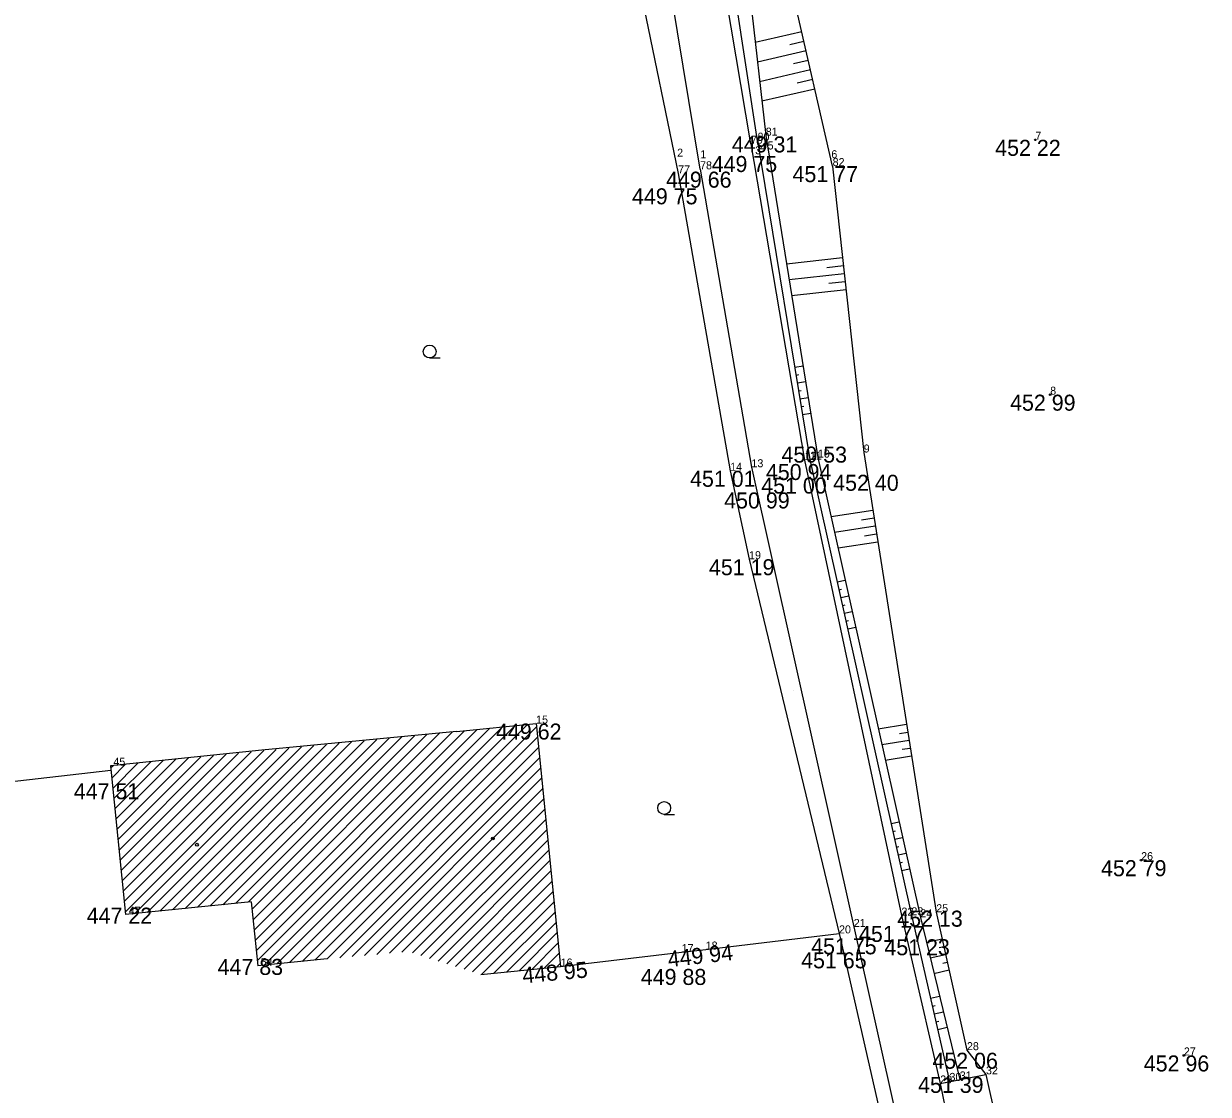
# Model space of a CAD drawing. Extents: x -559180 to -551373, y -1076947 to -1072071.
# Drawn here: x -553841.5 to -553767.6, y -1074655.3 to -1074588.5 of the extents above; entities that cross this region are included whole.
import ezdxf

# ---------------------------------------------------------------- set-up
doc = ezdxf.new("R2010")
doc.units = 0
for name, color, linetype in [('12_PLOTY', 7, 'Continuous'), ('14_BUDOVY', 7, 'Continuous'), ('17_KOMUNIKACE', 7, 'Continuous'), ('18_POLOHOPIS', 7, 'Continuous'), ('1_VODA_ZN', 7, 'Continuous'), ('26_SRAFY', 7, 'Continuous'), ('27_HRANA_PATA', 7, 'Continuous'), ('32', 7, 'Continuous'), ('3_BODY', 7, 'Continuous'), ('45_ZN_KULTURY', 7, 'Continuous'), ('47_ZN_STAV_OBJ$', 7, 'Continuous'), ('6_VYSKY', 7, 'Continuous')]:
    doc.layers.add(name, color=color, linetype=linetype)

# ---------------------------------------------------------------- blocks, each defined once
blk = doc.blocks.new('POINT_DISPLAY')
blk.add_line((0, 0), (0, 0))
blk = doc.blocks.new('BZ')
at = {"layer": '47_ZN_STAV_OBJ$'}
blk.add_circle((0, 0), 0.0875, dxfattribs=at)
blk = doc.blocks.new('T')
at = {"layer": '6_VYSKY'}
blk.add_circle((0, 0), 0.05, dxfattribs=at)
blk = doc.blocks.new('ZAHRAD')
at = {"layer": '45_ZN_KULTURY'}
blk.add_line((0, 0), (0.65, 0.003), dxfattribs=at)
blk.add_circle((0, 0.403), 0.403, dxfattribs=at)

msp = doc.modelspace()

# ---------------------------------------------------------------- linework, layer by layer
at = {"layer": '12_PLOTY'}
for p, q in [((-553803.14, -1074585.79), (-553800.67, -1074597.81)), ((-553800.67, -1074597.81), (-553797.42, -1074616.37)), ((-553797.42, -1074616.37), (-553796.24, -1074621.89)), ((-553796.24, -1074621.89), (-553790.62, -1074645.25)), ((-553798.95, -1074646.26), (-553790.62, -1074645.25)), ((-553790.62, -1074645.25), (-553785.31, -1074668.39)), ((-553808.01, -1074647.32), (-553800.45, -1074646.42)), ((-553800.45, -1074646.42), (-553798.95, -1074646.26))]:
    msp.add_line(p, q, dxfattribs=at)
at = {"layer": '14_BUDOVY'}
for p, q in [((-553814.515, -1074632.652), (-553826.675, -1074633.814)), ((-553814.515, -1074632.652), (-553809.54, -1074632.15)), ((-553809.54, -1074632.15), (-553808.01, -1074647.32)), ((-553826.675, -1074633.814), (-553836.13, -1074634.78)), ((-553836.13, -1074634.78), (-553835.18, -1074644.08)), ((-553827.339, -1074643.279), (-553835.18, -1074644.08)), ((-553827.339, -1074643.279), (-553826.93, -1074647.28)), ((-553822.584, -1074646.836), (-553826.93, -1074647.28)), ((-553812.985, -1074647.822), (-553808.01, -1074647.32))]:
    msp.add_line(p, q, dxfattribs=at)
at = {"layer": '17_KOMUNIKACE'}
for p, q in [((-553796.12, -1074595.95), (-553799.1, -1074578.49)), ((-553799.3, -1074597.55), (-553801.88, -1074581.82)), ((-553796.12, -1074595.95), (-553792.77, -1074615.7)), ((-553799.3, -1074597.55), (-553796.09, -1074616.15)), ((-553792.77, -1074615.7), (-553786.72, -1074644.14)), ((-553796.09, -1074616.15), (-553789.7, -1074644.85)), ((-553786.72, -1074644.14), (-553784.3, -1074654.62)), ((-553789.7, -1074644.85), (-553783.5, -1074672.57)), ((-553784.3, -1074654.62), (-553783.09, -1074660.48))]:
    msp.add_line(p, q, dxfattribs=at)
at = {"layer": '18_POLOHOPIS'}
for p, q in [((-553836.099, -1074635.079), (-553848.16, -1074636.47)), ((-553784.3, -1074654.62), (-553781.44, -1074654.05)), ((-553781.44, -1074654.05), (-553780.17, -1074659.91))]:
    msp.add_line(p, q, dxfattribs=at)
at = {"layer": '26_SRAFY'}
for p, q in [((-553795.853, -1074589.622), (-553792.947, -1074588.955)), ((-553793.703, -1074589.753), (-553792.811, -1074589.549)), ((-553795.717, -1074590.84), (-553792.674, -1074590.142)), ((-553795.58, -1074592.059), (-553792.402, -1074591.329)), ((-553793.471, -1074590.95), (-553792.538, -1074590.736)), ((-553793.24, -1074592.146), (-553792.266, -1074591.923)), ((-553795.444, -1074593.277), (-553792.129, -1074592.516)), ((-553793.904, -1074603.444), (-553790.4, -1074603.064)), ((-553791.389, -1074603.674), (-553790.346, -1074603.561)), ((-553793.744, -1074604.432), (-553790.292, -1074604.058)), ((-553791.266, -1074604.667), (-553790.238, -1074604.555)), ((-553793.583, -1074605.421), (-553790.184, -1074605.052)), ((-553792.867, -1074609.836), (-553793.385, -1074609.921)), ((-553793.149, -1074610.389), (-553793.304, -1074610.414)), ((-553792.707, -1074610.823), (-553793.223, -1074610.908)), ((-553792.987, -1074611.376), (-553793.141, -1074611.401)), ((-553792.547, -1074611.81), (-553793.06, -1074611.895)), ((-553792.825, -1074612.363), (-553792.979, -1074612.388)), ((-553792.387, -1074612.797), (-553792.898, -1074612.881)), ((-553791.119, -1074619.233), (-553788.513, -1074618.822)), ((-553789.208, -1074619.437), (-553788.435, -1074619.316)), ((-553790.901, -1074620.211), (-553788.357, -1074619.809)), ((-553790.683, -1074621.189), (-553788.201, -1074620.797)), ((-553789.033, -1074620.422), (-553788.279, -1074620.303)), ((-553790.229, -1074623.221), (-553790.732, -1074623.333)), ((-553790.473, -1074623.788), (-553790.624, -1074623.821)), ((-553790.011, -1074624.197), (-553790.515, -1074624.309)), ((-553790.255, -1074624.764), (-553790.406, -1074624.797)), ((-553789.794, -1074625.173), (-553790.297, -1074625.285)), ((-553790.038, -1074625.74), (-553790.189, -1074625.773)), ((-553789.576, -1074626.149), (-553790.08, -1074626.261)), ((-553788.165, -1074632.477), (-553786.402, -1074632.199)), ((-553786.843, -1074632.775), (-553786.324, -1074632.693)), ((-553787.947, -1074633.455), (-553786.246, -1074633.186)), ((-553787.729, -1074634.433), (-553786.09, -1074634.174)), ((-553786.669, -1074633.759), (-553786.168, -1074633.68)), ((-553786.866, -1074638.303), (-553787.371, -1074638.416)), ((-553787.111, -1074638.87), (-553787.262, -1074638.904)), ((-553786.648, -1074639.279), (-553787.154, -1074639.392)), ((-553786.893, -1074639.846), (-553787.045, -1074639.88)), ((-553786.431, -1074640.255), (-553786.936, -1074640.368)), ((-553786.676, -1074640.822), (-553786.827, -1074640.856)), ((-553786.213, -1074641.231), (-553786.719, -1074641.344)), ((-553785.163, -1074645.801), (-553784.182, -1074645.582)), ((-553784.364, -1074646.135), (-553784.073, -1074646.07)), ((-553784.927, -1074646.773), (-553783.964, -1074646.558)), ((-553784.69, -1074647.745), (-553783.746, -1074647.534)), ((-553784.141, -1074647.11), (-553783.855, -1074647.046)), ((-553784.339, -1074649.19), (-553784.903, -1074649.32)), ((-553784.62, -1074649.768), (-553784.791, -1074649.807)), ((-553784.103, -1074650.162), (-553784.679, -1074650.294)), ((-553784.392, -1074650.741), (-553784.567, -1074650.782)), ((-553783.867, -1074651.134), (-553784.455, -1074651.269))]:
    msp.add_line(p, q, dxfattribs=at)
at = {"layer": '27_HRANA_PATA'}
for p, q in [((-553797.16, -1074577.96), (-553795.2, -1074595.45)), ((-553795.71, -1074595.77), (-553798.41, -1074578.33)), ((-553795.71, -1074595.77), (-553792.44, -1074615.67)), ((-553795.2, -1074595.45), (-553791.94, -1074615.55)), ((-553791.02, -1074597.35), (-553789.08, -1074615.23)), ((-553792.44, -1074615.67), (-553786.1, -1074644.12)), ((-553791.94, -1074615.55), (-553785.54, -1074644.25)), ((-553789.08, -1074615.23), (-553784.55, -1074643.93)), ((-553786.1, -1074644.12), (-553783.71, -1074654.502)), ((-553785.54, -1074644.25), (-553783.078, -1074654.377)), ((-553784.55, -1074643.93), (-553782.63, -1074652.54)), ((-553782.63, -1074652.54), (-553781.44, -1074654.05))]:
    msp.add_line(p, q, dxfattribs=at)
msp.add_lwpolyline([(-553791.02, -1074597.35), (-553793.422, -1074586.885), (-553793.51, -1074586.281), (-553793.545, -1074585.87), (-553793.56, -1074584.96)], dxfattribs=at)
at = {"layer": '32'}
for p, q in [((-553827.224, -1074644.405), (-553815.575, -1074632.756)), ((-553827.158, -1074645.046), (-553814.791, -1074632.679)), ((-553827.093, -1074645.688), (-553814.005, -1074632.601)), ((-553827.027, -1074646.329), (-553813.219, -1074632.521)), ((-553826.962, -1074646.971), (-553812.433, -1074632.442)), ((-553826.522, -1074647.238), (-553811.646, -1074632.363)), ((-553825.734, -1074647.158), (-553810.86, -1074632.283)), ((-553824.947, -1074647.077), (-553810.073, -1074632.204)), ((-553824.159, -1074646.997), (-553809.519, -1074632.357)), ((-553833.045, -1074643.862), (-553822.634, -1074633.451)), ((-553832.257, -1074643.781), (-553821.85, -1074633.374)), ((-553831.47, -1074643.701), (-553821.066, -1074633.297)), ((-553830.682, -1074643.621), (-553820.281, -1074633.22)), ((-553829.895, -1074643.54), (-553819.497, -1074633.142)), ((-553829.107, -1074643.46), (-553818.713, -1074633.065)), ((-553828.32, -1074643.379), (-553817.928, -1074632.988)), ((-553827.532, -1074643.299), (-553817.144, -1074632.911)), ((-553827.289, -1074643.763), (-553816.36, -1074632.834)), ((-553823.372, -1074646.916), (-553809.454, -1074632.999)), ((-553835.658, -1074639.404), (-553830.478, -1074634.224)), ((-553835.592, -1074640.045), (-553829.693, -1074634.146)), ((-553835.527, -1074640.687), (-553828.909, -1074634.069)), ((-553835.461, -1074641.328), (-553828.125, -1074633.992)), ((-553835.396, -1074641.97), (-553827.34, -1074633.915)), ((-553835.33, -1074642.611), (-553826.556, -1074633.837)), ((-553835.264, -1074643.253), (-553825.772, -1074633.76)), ((-553835.199, -1074643.895), (-553824.987, -1074633.683)), ((-553834.62, -1074644.023), (-553824.203, -1074633.606)), ((-553833.832, -1074643.942), (-553823.419, -1074633.529)), ((-553822.584, -1074646.836), (-553809.39, -1074633.642)), ((-553836.13, -1074634.783), (-553836.126, -1074634.78)), ((-553836.116, -1074634.913), (-553835.968, -1074634.764)), ((-553836.051, -1074635.554), (-553835.184, -1074634.687)), ((-553835.985, -1074636.196), (-553834.399, -1074634.61)), ((-553835.92, -1074636.837), (-553833.615, -1074634.532)), ((-553835.854, -1074637.479), (-553832.831, -1074634.455)), ((-553835.789, -1074638.12), (-553832.046, -1074634.378)), ((-553835.723, -1074638.762), (-553831.262, -1074634.301)), ((-553821.808, -1074646.767), (-553809.325, -1074634.284)), ((-553821.032, -1074646.698), (-553809.26, -1074634.926)), ((-553820.256, -1074646.63), (-553809.195, -1074635.569)), ((-553819.48, -1074646.561), (-553809.13, -1074636.211)), ((-553818.704, -1074646.492), (-553809.066, -1074636.853)), ((-553817.929, -1074646.423), (-553809.001, -1074637.496)), ((-553817.269, -1074646.471), (-553808.936, -1074638.138)), ((-553816.732, -1074646.64), (-553808.871, -1074638.78)), ((-553816.194, -1074646.81), (-553808.807, -1074639.422)), ((-553815.656, -1074646.98), (-553808.742, -1074640.065)), ((-553815.119, -1074647.149), (-553808.677, -1074640.707)), ((-553814.581, -1074647.319), (-553808.612, -1074641.349)), ((-553814.044, -1074647.488), (-553808.547, -1074641.992)), ((-553813.506, -1074647.658), (-553808.483, -1074642.634)), ((-553812.961, -1074647.82), (-553808.418, -1074643.276)), ((-553812.175, -1074647.74), (-553808.353, -1074643.919)), ((-553811.388, -1074647.661), (-553808.288, -1074644.561)), ((-553810.602, -1074647.582), (-553808.223, -1074645.203)), ((-553809.815, -1074647.502), (-553808.159, -1074645.846)), ((-553809.029, -1074647.423), (-553808.094, -1074646.488)), ((-553808.242, -1074647.343), (-553808.029, -1074647.13))]:
    msp.add_line(p, q, dxfattribs=at)

# ---------------------------------------------------------------- block references
at = {"layer": '1_VODA_ZN'}
for p in [(-553795.71, -1074595.77), (-553795.2, -1074595.45), (-553778.36, -1074595.71), (-553796.12, -1074595.95), (-553795.55, -1074596.41), (-553795.08, -1074596.31), (-553800.73, -1074596.76), (-553799.28, -1074596.86), (-553795.86, -1074596.61), (-553791.1, -1074596.86), (-553800.67, -1074597.81), (-553799.3, -1074597.55), (-553791.02, -1074597.35), (-553777.43, -1074611.62), (-553792.77, -1074615.7), (-553792.44, -1074615.67), (-553791.94, -1074615.55), (-553789.08, -1074615.23), (-553797.42, -1074616.37), (-553796.09, -1074616.15), (-553796.24, -1074621.89), (-553793.46, -1074630.1), (-553809.58, -1074632.09), (-553809.54, -1074632.15), (-553836.13, -1074634.78), (-553771.75, -1074640.68), (-553835.18, -1074644.08), (-553786.72, -1074644.14), (-553786.1, -1074644.12), (-553785.54, -1074644.25), (-553784.55, -1074643.93), (-553790.62, -1074645.25), (-553789.7, -1074644.85), (-553800.45, -1074646.42), (-553798.95, -1074646.26), (-553826.93, -1074647.28), (-553808.01, -1074647.32), (-553782.63, -1074652.54), (-553769.08, -1074652.87), (-553781.44, -1074654.05), (-553784.3, -1074654.62), (-553783.72, -1074654.46), (-553783.08, -1074654.37)]:
    msp.add_blockref('POINT_DISPLAY', p, dxfattribs=at)
at = {"layer": '32'}
for p in [(-553826.675, -1074633.814), (-553822.584, -1074646.836)]:
    msp.add_blockref('POINT_DISPLAY', p, dxfattribs=at)
at = {"layer": '45_ZN_KULTURY'}
for p in [(-553816.192, -1074609.328), (-553801.54, -1074637.825)]:
    msp.add_blockref('ZAHRAD', p, dxfattribs=at)
at = {"layer": '47_ZN_STAV_OBJ$', "rotation": 90}
msp.add_blockref('BZ', (-553812.245, -1074639.325), dxfattribs=at)
at = {"layer": '47_ZN_STAV_OBJ$'}
msp.add_blockref('BZ', (-553830.727, -1074639.715), dxfattribs=at)
at = {"layer": '6_VYSKY'}
for p in [(-553778.36, -1074595.71), (-553778.36, -1074595.71), (-553777.43, -1074611.62), (-553777.43, -1074611.62), (-553771.75, -1074640.68), (-553771.75, -1074640.68), (-553769.08, -1074652.87), (-553769.08, -1074652.87)]:
    msp.add_blockref('T', p, dxfattribs=at)

# ---------------------------------------------------------------- texts
at = {"layer": '3_BODY'}
for s, p in [('81', (-553795.2, -1074595.45)), ('79', (-553796.12, -1074595.95)), ('80', (-553795.71, -1074595.77)), ('7', (-553778.36, -1074595.71)), ('2', (-553800.73, -1074596.76)), ('1', (-553799.28, -1074596.86)), ('3', (-553795.86, -1074596.61)), ('4', (-553795.55, -1074596.41)), ('5', (-553795.08, -1074596.31)), ('6', (-553791.1, -1074596.86)), ('78', (-553799.3, -1074597.55)), ('82', (-553791.02, -1074597.35)), ('77', (-553800.67, -1074597.81)), ('8', (-553777.43, -1074611.62)), ('9', (-553789.08, -1074615.23)), ('13', (-553796.09, -1074616.15)), ('12', (-553792.77, -1074615.7)), ('11', (-553792.44, -1074615.67)), ('10', (-553791.94, -1074615.55)), ('14', (-553797.42, -1074616.37)), ('19', (-553796.24, -1074621.89)), ('15', (-553809.54, -1074632.15)), (' 45', (-553836.13, -1074634.78)), ('26', (-553771.75, -1074640.68)), (' 47', (-553835.18, -1074644.08)), ('22', (-553786.72, -1074644.14)), ('23', (-553786.1, -1074644.12)), ('24', (-553785.54, -1074644.25)), ('25', (-553784.55, -1074643.93)), ('21', (-553789.7, -1074644.85)), ('20', (-553790.62, -1074645.25)), ('17', (-553800.45, -1074646.42)), ('18', (-553798.95, -1074646.26)), (' 54', (-553826.93, -1074647.28)), ('16', (-553808.01, -1074647.32)), ('28', (-553782.63, -1074652.54)), ('27', (-553769.08, -1074652.87)), ('29', (-553784.3, -1074654.62)), ('30', (-553783.72, -1074654.46)), ('31', (-553783.08, -1074654.37)), ('32', (-553781.44, -1074654.05))]:
    msp.add_text(s, height=0.5, dxfattribs=at).set_placement(p)
at = {"layer": '6_VYSKY'}
for s, p in [('449 31', (-553797.314, -1074596.496)), ('452 22', (-553780.865, -1074596.71)), ('449 75', (-553798.574, -1074597.721)), ('449 66', (-553801.425, -1074598.696)), ('451 77', (-553793.525, -1074598.35)), ('449 75', (-553803.552, -1074599.736)), ('452 99', (-553779.935, -1074612.62)), ('450 53', (-553794.212, -1074615.861)), ('451 01', (-553799.925, -1074617.37)), ('450 94', (-553795.186, -1074616.948)), ('451 00', (-553795.479, -1074617.794)), ('452 40', (-553790.983, -1074617.62)), ('450 99', (-553797.794, -1074618.722)), ('451 19', (-553798.745, -1074622.89)), ('449 62', (-553812.045, -1074633.15)), ('447 51', (-553838.416, -1074636.874)), ('452 79', (-553774.255, -1074641.68)), ('447 22', (-553837.612, -1074644.643)), ('452 13', (-553786.981, -1074644.831)), ('451 77', (-553789.374, -1074645.781)), ('451 75', (-553792.362, -1074646.557)), ('451 23', (-553787.788, -1074646.615)), ('447 83', (-553829.435, -1074647.842)), ('451 65', (-553792.986, -1074647.43)), ('449 88', (-553803.001, -1074648.469)), ('452 06', (-553784.79, -1074653.7)), ('452 96', (-553771.585, -1074653.87)), ('451 39', (-553785.682, -1074655.207))]:
    msp.add_text(s, height=1, dxfattribs=at).set_placement(p)
for s, rotation, p in [('449 94', 6.34019, (-553801.263, -1074647.361)), ('448 95', 5.21923, (-553810.356, -1074648.369))]:
    msp.add_text(s, height=1, rotation=rotation, dxfattribs=at).set_placement(p)

doc.saveas('drawing.dxf')
